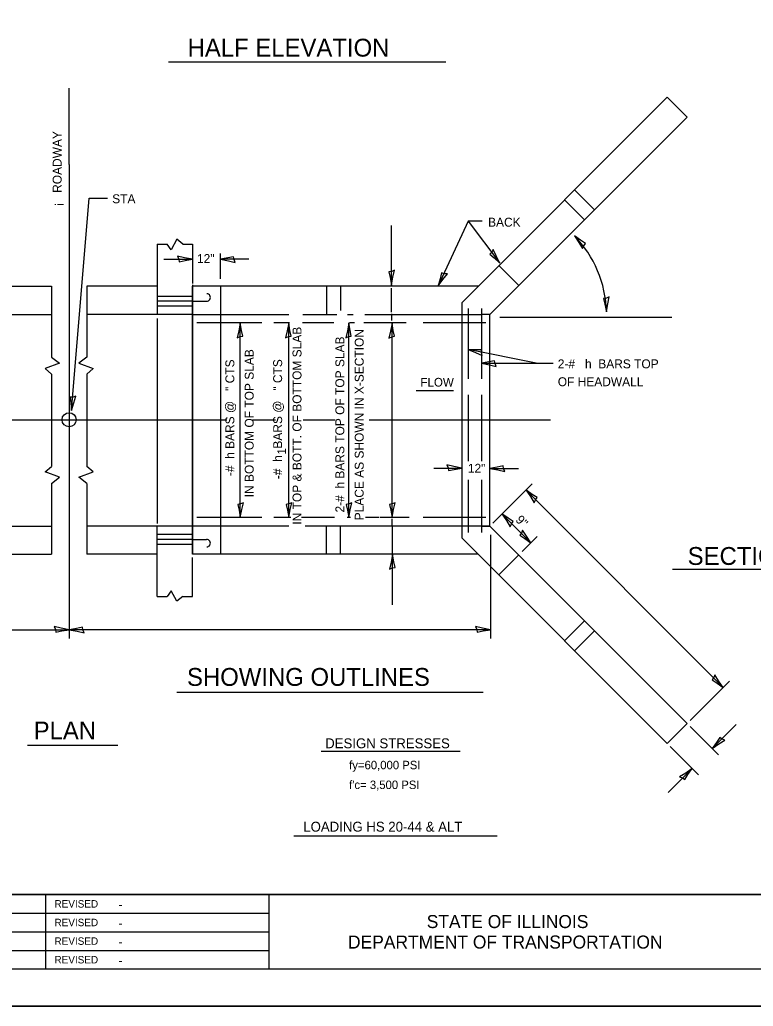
# Model space of a CAD drawing. Extents: x 2133490 to 2172050, y 2138301 to 2145980.
# Drawn here: x 2136892 to 2137384, y 2144574 to 2145237 of the extents above; entities that cross this region are included whole.
import ezdxf

# ---------------------------------------------------------------- set-up
doc = ezdxf.new("R2010")
doc.units = 0
for name, color, linetype in [('Level 40', 7, 'Continuous'), ('Level 63', 7, 'Continuous'), ('ROW_PR_Notes', 7, 'Continuous'), ('Sheets_50 Reference Boundary', 7, 'Continuous'), ('Sheets_General Details', 7, 'Continuous'), ('Sheets_Printer Plotting Border', 7, 'Continuous')]:
    doc.layers.add(name, color=color, linetype=linetype)

msp = doc.modelspace()

# ---------------------------------------------------------------- linework, layer by layer
at = {"layer": 'Level 40'}
for p, q in [((2136924.71, 2145139.65), (2136924.71, 2144821.27)), ((2137277.57, 2145109.12), (2137264.19, 2145122.51)), ((2137270.88, 2145102.43), (2137257.49, 2145115.82)), ((2137097.48, 2145057.78), (2137097.48, 2145038.84)), ((2137106.95, 2145057.78), (2137106.95, 2145041.47)), ((2136983.8, 2145051.15), (2137007.54, 2145051.15)), ((2137007.54, 2145047.84), (2136983.8, 2145047.84)), ((2137007.54, 2145047.84), (2137017.01, 2145047.84)), ((2137007.54, 2145044.52), (2136983.8, 2145044.52)), ((2136841.88, 2145038.84), (2136912.88, 2145038.84)), ((2137007.54, 2145038.84), (2136936.54, 2145038.84)), ((2137007.54, 2145038.84), (2137072.24, 2145038.84)), ((2137081.74, 2145038.84), (2137104.58, 2145038.84)), ((2137111.71, 2145038.84), (2137115.54, 2145038.84)), ((2137123.4, 2145038.84), (2137201.61, 2145038.84)), ((2137030.59, 2144967.84), (2136630.28, 2144967.84)), ((2137063.29, 2144967.84), (2137047.76, 2144967.84)), ((2137103.48, 2144967.84), (2137081.93, 2144967.84)), ((2137247.9, 2144967.84), (2137126.14, 2144967.84)), ((2136841.88, 2144896.84), (2136912.88, 2144896.84)), ((2137007.54, 2144896.84), (2136936.54, 2144896.84)), ((2137072.24, 2144896.84), (2137007.54, 2144896.84)), ((2137207.29, 2144896.84), (2137083.2, 2144896.84)), ((2137097.48, 2144877.91), (2137097.48, 2144896.84)), ((2137106.95, 2144877.91), (2137106.95, 2144896.84)), ((2137007.54, 2144891.16), (2136983.8, 2144891.16)), ((2137007.54, 2144887.85), (2136983.8, 2144887.85)), ((2137007.54, 2144887.85), (2137017.01, 2144887.85)), ((2137007.54, 2144884.54), (2136983.8, 2144884.54)), ((2137270.88, 2144833.26), (2137257.49, 2144819.87)), ((2137277.57, 2144826.56), (2137264.19, 2144813.17))]:
    msp.add_line(p, q, dxfattribs=at)
msp.add_circle((2136924.67, 2144968.21), 4.73, dxfattribs=at)
at = {"layer": 'Level 63'}
for p, q in [((2136988.41, 2145075.94), (2137007.54, 2145075.94)), ((2137045.44, 2145075.94), (2137026.3, 2145075.94)), ((2137039.66, 2144902.52), (2137039.66, 2145033.16)), ((2137072.15, 2144902.52), (2137072.15, 2145033.16)), ((2137112.54, 2144902.48), (2137112.54, 2145033.16)), ((2137169.7, 2144935.76), (2137188.36, 2144935.76)), ((2137207.29, 2144935.55), (2137226.55, 2144935.55)), ((2137215.42, 2144904.97), (2137234.87, 2144885.52))]:
    msp.add_line(p, q, dxfattribs=at)
for points in [[(2137269.55, 2145083.06), (2137270.35, 2145084.99), (2137271.45, 2145086.5), (2137268.16, 2145088.7), (2137264.05, 2145091.67), (2137267.09, 2145087.18)], [(2137209.58, 2145082.59), (2137208.53, 2145080.78), (2137207.25, 2145079.43), (2137210.22, 2145076.82), (2137213.91, 2145073.34), (2137211.48, 2145078.19)], [(2136997.55, 2145078.03), (2136998.36, 2145076.11), (2136998.67, 2145074.27), (2137002.54, 2145075.07), (2137007.54, 2145075.94), (2137002.21, 2145076.91)], [(2137036.29, 2145073.85), (2137035.48, 2145075.77), (2137035.17, 2145077.61), (2137031.3, 2145076.81), (2137026.3, 2145075.94), (2137031.63, 2145074.97)], [(2137143.29, 2145068.62), (2137141.37, 2145067.81), (2137139.53, 2145067.49), (2137140.33, 2145063.62), (2137141.2, 2145058.62), (2137142.17, 2145063.96)], [(2137178.72, 2145066.19), (2137176.64, 2145066.26), (2137174.83, 2145066.74), (2137173.94, 2145062.89), (2137172.62, 2145057.99), (2137175.74, 2145062.43)], [(2137287.43, 2145050.76), (2137285.53, 2145049.9), (2137283.7, 2145049.54), (2137284.6, 2145045.69), (2137285.59, 2145040.71), (2137286.43, 2145046.07)], [(2137037.57, 2145023.16), (2137039.49, 2145023.98), (2137041.33, 2145024.29), (2137040.52, 2145028.16), (2137039.66, 2145033.16), (2137038.69, 2145027.83)], [(2137070.06, 2145023.16), (2137071.98, 2145023.98), (2137073.82, 2145024.29), (2137073.01, 2145028.16), (2137072.15, 2145033.16), (2137071.18, 2145027.83)], [(2137110.45, 2145023.16), (2137112.37, 2145023.98), (2137114.21, 2145024.29), (2137113.41, 2145028.16), (2137112.54, 2145033.16), (2137111.57, 2145027.83)], [(2137139.47, 2145023.07), (2137141.39, 2145023.89), (2137143.23, 2145024.2), (2137142.43, 2145028.07), (2137141.56, 2145033.07), (2137140.59, 2145027.74)], [(2137202.02, 2145011.31), (2137201.6, 2145013.35), (2137201.66, 2145015.22), (2137197.7, 2145015.19), (2137192.63, 2145015.33), (2137197.67, 2145013.33)], [(2137211.61, 2145004.01), (2137210.8, 2145005.93), (2137210.48, 2145007.78), (2137206.61, 2145006.97), (2137201.61, 2145006.1), (2137206.95, 2145005.13)], [(2136929.28, 2144984.12), (2136927.3, 2144983.47), (2136925.44, 2144983.31), (2136925.92, 2144979.39), (2136926.37, 2144974.33), (2136927.78, 2144979.57)], [(2137178.36, 2144937.85), (2137179.17, 2144935.93), (2137179.49, 2144934.09), (2137183.36, 2144934.89), (2137188.36, 2144935.76), (2137183.02, 2144936.73)], [(2137217.29, 2144933.46), (2137216.48, 2144935.38), (2137216.16, 2144937.22), (2137212.29, 2144936.42), (2137207.29, 2144935.55), (2137212.63, 2144934.58)], [(2137237.09, 2144912.5), (2137237.88, 2144914.43), (2137238.96, 2144915.96), (2137235.65, 2144918.13), (2137231.5, 2144921.05), (2137234.59, 2144916.59)], [(2137041.75, 2144912.52), (2137039.83, 2144911.71), (2137037.99, 2144911.39), (2137038.79, 2144907.52), (2137039.66, 2144902.52), (2137040.63, 2144907.86)], [(2137074.24, 2144912.52), (2137072.32, 2144911.71), (2137070.48, 2144911.39), (2137071.28, 2144907.52), (2137072.15, 2144902.52), (2137073.12, 2144907.86)], [(2137114.63, 2144912.48), (2137112.71, 2144911.67), (2137110.87, 2144911.35), (2137111.68, 2144907.48), (2137112.54, 2144902.48), (2137113.51, 2144907.82)], [(2137143.65, 2144912.52), (2137141.73, 2144911.71), (2137139.89, 2144911.39), (2137140.7, 2144907.52), (2137141.56, 2144902.52), (2137142.53, 2144907.86)], [(2137221.02, 2144896.42), (2137221.8, 2144898.36), (2137222.88, 2144899.88), (2137219.57, 2144902.05), (2137215.42, 2144904.97), (2137218.51, 2144900.51)], [(2137229.28, 2144894.07), (2137228.5, 2144892.14), (2137227.42, 2144890.61), (2137230.73, 2144888.44), (2137234.87, 2144885.52), (2137231.79, 2144889.98)], [(2137139.84, 2144867.91), (2137141.76, 2144868.72), (2137143.6, 2144869.04), (2137142.8, 2144872.91), (2137141.93, 2144877.91), (2137140.96, 2144872.57)], [(2136914.71, 2144829.37), (2136915.53, 2144827.44), (2136915.84, 2144825.6), (2136919.71, 2144826.41), (2136924.71, 2144827.27), (2136919.38, 2144828.24)], [(2136934.71, 2144825.18), (2136933.89, 2144827.1), (2136933.58, 2144828.95), (2136929.71, 2144828.14), (2136924.71, 2144827.27), (2136930.04, 2144826.3)], [(2137197.69, 2144829.37), (2137198.51, 2144827.44), (2137198.82, 2144825.6), (2137202.69, 2144826.41), (2137207.69, 2144827.27), (2137202.36, 2144828.24)], [(2137358.45, 2144797.06), (2137357.66, 2144795.13), (2137356.58, 2144793.6), (2137359.89, 2144791.44), (2137364.04, 2144788.51), (2137360.95, 2144792.97)], [(2137365.19, 2144753.08), (2137363.26, 2144753.87), (2137361.73, 2144754.95), (2137359.57, 2144751.64), (2137356.64, 2144747.49), (2137361.1, 2144750.58)], [(2137334.71, 2144728.52), (2137336.64, 2144727.73), (2137338.17, 2144726.65), (2137340.33, 2144729.96), (2137343.25, 2144734.11), (2137338.8, 2144731.02)]]:
    msp.add_lwpolyline(points, close=True, dxfattribs=at)
at = {"layer": 'ROW_PR_Notes'}
for p, q in [((2136991.34, 2145208.42), (2137177.82, 2145208.42)), ((2136924.71, 2145139.65), (2136924.71, 2145190.81)), ((2137188.36, 2145046.69), (2137326.44, 2145184.77)), ((2137339.83, 2145171.38), (2137326.44, 2145184.77)), ((2137207.29, 2145038.84), (2137339.83, 2145171.38)), ((2136926.37, 2144974.33), (2136938.17, 2145116.84)), ((2136938.17, 2145116.84), (2136950.43, 2145116.84)), ((2137141.2, 2145058.62), (2137141.2, 2145098.7)), ((2136983.88, 2145086.18), (2136983.88, 2145039.18)), ((2136983.88, 2145086.18), (2136990.47, 2145086.18)), ((2136993.16, 2145082.29), (2136990.47, 2145086.18)), ((2136997.06, 2145089.36), (2136993.16, 2145082.29)), ((2137001.04, 2145086.18), (2136997.06, 2145089.36)), ((2137001.04, 2145086.18), (2137007.54, 2145086.18)), ((2137007.54, 2145086.18), (2137007.54, 2145059.57)), ((2137026.3, 2145062.78), (2137026.3, 2145079.74)), ((2137226.7, 2145058.25), (2137213.31, 2145071.64)), ((2136865.48, 2145057.78), (2136912.88, 2145057.78)), ((2136912.88, 2145057.78), (2136912.88, 2145010.23)), ((2136983.94, 2145057.78), (2136936.54, 2145057.78)), ((2136936.54, 2145057.78), (2136936.54, 2145010.23)), ((2137007.54, 2145058.79), (2137007.54, 2144877.91)), ((2137007.54, 2144877.91), (2137007.54, 2145057.78)), ((2137199.45, 2145057.78), (2137007.54, 2145057.78)), ((2137026.48, 2144877.91), (2137026.48, 2145057.78)), ((2137141.2, 2145040.39), (2137141.2, 2145056.54)), ((2137188.36, 2145046.69), (2137188.36, 2144889)), ((2137141.38, 2145034.91), (2137141.38, 2145039.31)), ((2137192.62, 2145042.98), (2137192.62, 2144995.59)), ((2137201.61, 2145042.98), (2137201.61, 2144995.59)), ((2136983.88, 2145036.25), (2136983.88, 2144898.66)), ((2137054.09, 2145033.16), (2137010.54, 2145033.16)), ((2137072.61, 2145033.16), (2137062.1, 2145033.16)), ((2137102.43, 2145033.16), (2137081.38, 2145033.16)), ((2137116.46, 2145033.16), (2137112.95, 2145033.16)), ((2137151.07, 2145033.16), (2137122.67, 2145033.16)), ((2137141.56, 2144902.52), (2137141.56, 2145033.07)), ((2137204.54, 2145033.16), (2137162.4, 2145033.16)), ((2137166.48, 2145033.16), (2137162.4, 2145033.16)), ((2137207.29, 2145038.84), (2137201.61, 2145038.84)), ((2137207.29, 2144896.84), (2137207.29, 2145038.84)), ((2137213.91, 2145037.17), (2137329.47, 2145037.17)), ((2136918.13, 2145006.13), (2136908.54, 2145002.55)), ((2136912.88, 2145010.23), (2136918.13, 2145006.13)), ((2136936.54, 2145010.23), (2136931.29, 2145006.13)), ((2136931.29, 2145006.13), (2136940.88, 2145002.55)), ((2137201.61, 2145006.1), (2137249.76, 2145006.1)), ((2136908.54, 2145002.55), (2136912.88, 2144998.85)), ((2136940.88, 2145002.55), (2136936.54, 2144998.85)), ((2136912.88, 2144998.85), (2136912.88, 2144936.84)), ((2136936.54, 2144998.85), (2136936.54, 2144936.84)), ((2137157.75, 2144987.75), (2137182.78, 2144987.75)), ((2137192.62, 2144984.89), (2137192.62, 2144940.48)), ((2137201.61, 2144984.89), (2137201.61, 2144940.48)), ((2136908.54, 2144933.14), (2136912.88, 2144936.84)), ((2136940.88, 2144933.14), (2136936.54, 2144936.84)), ((2136918.13, 2144929.56), (2136908.54, 2144933.14)), ((2136912.88, 2144925.45), (2136918.13, 2144929.56)), ((2136931.29, 2144929.56), (2136940.88, 2144933.14)), ((2136936.54, 2144925.45), (2136931.29, 2144929.56)), ((2137192.62, 2144927.81), (2137192.62, 2144892.5)), ((2137201.61, 2144927.81), (2137201.61, 2144892.5)), ((2136912.88, 2144925.45), (2136912.88, 2144877.91)), ((2136936.54, 2144925.45), (2136936.54, 2144877.91)), ((2137209.3, 2144898.85), (2137235.74, 2144925.29)), ((2137231.5, 2144921.05), (2137364.04, 2144788.51)), ((2137054.09, 2144902.52), (2137010.54, 2144902.52)), ((2137073.71, 2144902.52), (2137062.1, 2144902.52)), ((2137102.89, 2144902.52), (2137080.83, 2144902.52)), ((2137113.79, 2144902.48), (2137111.38, 2144902.48)), ((2137132.81, 2144902.52), (2137123.76, 2144902.52)), ((2137152.98, 2144902.52), (2137133.31, 2144902.52)), ((2137141.75, 2144897.27), (2137141.75, 2144901.76)), ((2137204.54, 2144902.52), (2137162.4, 2144902.52)), ((2136983.88, 2144849.51), (2136983.88, 2144897.04)), ((2137141.93, 2144878.66), (2137141.93, 2144897.11)), ((2137201.61, 2144896.84), (2137207.29, 2144896.84)), ((2137207.29, 2144896.84), (2137207.29, 2144896.84)), ((2137207.29, 2144896.84), (2137339.83, 2144764.31)), ((2137188.36, 2144889), (2137326.44, 2144750.92)), ((2137207.69, 2144890.97), (2137207.69, 2144821.27)), ((2137229.03, 2144879.68), (2137239.12, 2144889.76)), ((2136865.54, 2144877.91), (2136912.88, 2144877.91)), ((2136983.88, 2144877.91), (2136936.54, 2144877.91)), ((2137199.45, 2144877.91), (2137007.54, 2144877.91)), ((2137007.54, 2144849.51), (2137007.54, 2144875.69)), ((2137141.93, 2144844.03), (2137141.93, 2144877.91)), ((2137226.7, 2144877.44), (2137213.31, 2144864.05)), ((2137329.92, 2144867.83), (2137601.72, 2144867.83)), ((2136983.88, 2144849.51), (2136990.47, 2144849.51)), ((2136993.16, 2144853.4), (2136990.47, 2144849.51)), ((2136997.06, 2144846.32), (2136993.16, 2144853.4)), ((2137001.04, 2144849.51), (2136997.06, 2144846.32)), ((2137001.04, 2144849.51), (2137007.54, 2144849.51)), ((2136641.73, 2144827.27), (2136924.71, 2144827.27)), ((2137207.69, 2144827.27), (2136924.71, 2144827.27)), ((2137341.84, 2144766.31), (2137368.28, 2144792.76)), ((2136997.09, 2144785.29), (2137202.76, 2144785.29)), ((2137339.83, 2144764.31), (2137326.44, 2144750.92)), ((2137341.84, 2144762.3), (2137360.89, 2144743.25)), ((2137372.82, 2144763.67), (2137356.64, 2144747.49)), ((2136896.78, 2144749.64), (2136957.39, 2144749.64)), ((2137328.45, 2144748.91), (2137347.5, 2144729.86)), ((2137094.01, 2144745.81), (2137187.29, 2144745.81)), ((2137343.25, 2144734.11), (2137327.12, 2144717.97)), ((2137075.72, 2144688.97), (2137212.15, 2144688.97))]:
    msp.add_line(p, q, dxfattribs=at)
for points in [[(2137202.22, 2145101.48), (2137192.76, 2145101.48), (2137172.62, 2145057.99)], [(2137202.22, 2145101.48), (2137192.76, 2145101.48), (2137213.91, 2145073.34)], [(2137238.41, 2145006.1), (2137192.63, 2145015.33)]]:
    msp.add_lwpolyline(points, dxfattribs=at)
for centre, radius, start, end in [((2137210.13, 2145038.84), 75.48, 1.41972, 44.41663), ((2137017.1, 2145050.32), 2.49, 267.93785, 88.79086), ((2137017.1, 2144885.36), 2.49, 271.20914, 92.06215)]:
    msp.add_arc(centre, radius, start, end, dxfattribs=at)
at = {"layer": 'Sheets_50 Reference Boundary'}
msp.add_lwpolyline([(2136450.12, 2145649.45), (2138025.12, 2145649.45), (2138025.12, 2144649.46), (2136450.12, 2144649.46)], close=True, dxfattribs=at)
at = {"layer": 'Sheets_General Details'}
for p, q in [((2136450.12, 2144649.46), (2138025.12, 2144649.46)), ((2136908.84, 2144649.46), (2136908.84, 2144599.46)), ((2137058.84, 2144649.46), (2137058.84, 2144599.46)), ((2136598.84, 2144636.96), (2137058.84, 2144636.96)), ((2136598.84, 2144624.46), (2137058.84, 2144624.46)), ((2136598.84, 2144611.96), (2137058.84, 2144611.96)), ((2138050.12, 2144574.46), (2136350.12, 2144574.46))]:
    msp.add_line(p, q, dxfattribs=at)
msp.add_lwpolyline([(2136450.12, 2145649.46), (2138025.12, 2145649.46), (2138025.12, 2144599.46), (2136450.12, 2144599.46)], close=True, dxfattribs=at)
at = {"layer": 'Sheets_Printer Plotting Border'}
msp.add_lwpolyline([(2136350.12, 2144574.46), (2138050.12, 2144574.46), (2138050.12, 2145674.46), (2136350.12, 2145674.46)], close=True, dxfattribs=at)

# ---------------------------------------------------------------- texts
at = {"layer": 'Level 63'}
for s, height, p in [('HALF ELEVATION', 12, (2137004.28, 2145211.98)), ('12"', 6, (2137010.59, 2145073.41)), ('12"', 6, (2137192.49, 2144932.6)), ('SECTION THRU HEADWALL', 12, (2137340.14, 2144870.74)), ('SHOWING OUTLINES', 12, (2137003.87, 2144789.55)), ('PLAN', 12, (2136900.86, 2144753.58)), ('fy=60,000 PSI', 5.6801, (2137112.76, 2144733.56)), ("f'c= 3,500 PSI", 5.6801, (2137112.77, 2144720.29)), ('LOADING HS 20-44 & ALT', 6.6267, (2137081.96, 2144691.7))]:
    msp.add_text(s, height=height, dxfattribs=at).set_placement(p)
for s, height, rotation, p in [(' ROADWAY', 6, 90, (2136919.65, 2145118.29)), ('¡', 6, 90, (2136919.65, 2145111.35)), ('IN TOP & BOTT. OF BOTTOM SLAB', 6, 90, (2137080.75, 2144897.78)), ('PLACE AS SHOWN IN X-SECTION', 6, 90, (2137122.54, 2144900.69)), ('2-#  h BARS TOP OF TOP SLAB', 6, 90, (2137109.54, 2144905.93)), ('IN BOTTOM OF TOP SLAB', 6, 90, (2137048.66, 2144916.15)), ('   -#  h BARS @   " CTS', 6, 90, (2137035.66, 2144923.68)), ('   -#  h  BARS @   " CTS', 6, 90, (2137067.75, 2144921.62)), ('1', 5.68, 90, (2137070.3, 2144944.87)), ('9"', 6, 315, (2137224.11, 2144900.52))]:
    msp.add_text(s, height=height, rotation=rotation, dxfattribs=at).set_placement(p)
at = {"layer": 'ROW_PR_Notes'}
for s, height, p in [('STA            ', 6, (2136953.62, 2145113.53)), ('BACK', 6, (2137206.09, 2145097.82)), ('2-#   h  BARS TOP', 6, (2137252.9, 2145002.72)), ('FLOW', 5.8, (2137160.67, 2144990.49)), ('OF HEADWALL', 6, (2137252.9, 2144990.72)), ('DESIGN STRESSES', 6.6267, (2137096.68, 2144747.67))]:
    msp.add_text(s, height=height, dxfattribs=at).set_placement(p)
at = {"layer": 'Sheets_General Details'}
for s, height, p in [('REVISED', 5, (2136914.84, 2144640.71)), ('-', 6, (2136957.8, 2144639.71)), ('STATE OF ILLINOIS', 8.7501, (2137164.87, 2144626.96)), ('REVISED', 5, (2136914.84, 2144628.21)), ('-', 6, (2136957.8, 2144627.21)), ('DEPARTMENT OF TRANSPORTATION', 8.7501, (2137112, 2144613.21)), ('REVISED', 5, (2136914.84, 2144615.71)), ('-', 6, (2136957.8, 2144614.71)), ('REVISED', 5, (2136914.84, 2144603.21)), ('-', 6, (2136957.8, 2144602.21))]:
    msp.add_text(s, height=height, dxfattribs=at).set_placement(p)

doc.saveas('drawing.dxf')
